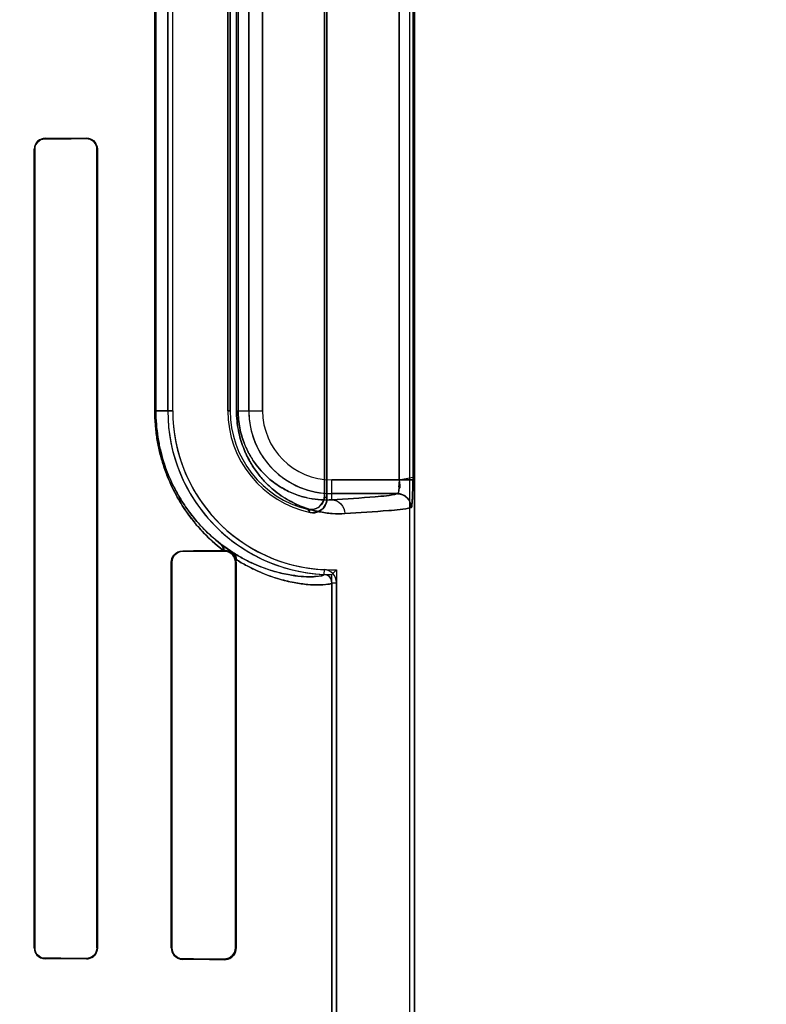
# Model space of a CAD drawing. Header units: millimetres. Extents: x 0 to 297, y 0 to 210.
# Tile 311 of 405: x 240.951 to 241.086, y 157.499 to 157.677. Entities that reach past the tile are written whole.
import ezdxf

# ---------------------------------------------------------------- set-up
doc = ezdxf.new("R2010")
doc.units = ezdxf.units.MM
doc.header["$LTSCALE"] = 16.335
doc.layers.get('0').update_dxf_attribs({"linetype": 'CONTINUOUS'})
for name, color, linetype in [('AXES_REF', 7, 'CONTINUOUS'), ('INTFCLR_1', 7, 'CONTINUOUS'), ('INTFCLR_72935', 7, 'CONTINUOUS')]:
    doc.layers.add(name, color=color, linetype=linetype)

msp = doc.modelspace()

# ---------------------------------------------------------------- linework, layer by layer
at = {"color": 7, "linetype": 'Continuous'}
for radius in [4.8479140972, 4.8475, 4.8164570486]:
    msp.add_circle((241.5069109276, 154.9564782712), radius, dxfattribs=at)
msp.add_arc((241.5069109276, 154.9564782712), 4.8, 278.2771290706, 261.7228709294, dxfattribs=at)
at = {"layer": 'AXES_REF', "color": 9, "linetype": 'Continuous'}
msp.add_circle((241.5069109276, 154.9564782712), 2.9642884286, dxfattribs=at)
at = {"layer": 'AXES_REF', "color": 7, "linetype": 'Continuous'}
msp.add_arc((241.5069109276, 154.9564782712), 4.91, 113.0826119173, 66.9173880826, dxfattribs=at)
at = {"layer": 'AXES_REF', "color": 9, "linetype": 'Continuous'}
msp.add_arc((241.5069109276, 154.9564782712), 4.4222561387, 94.4118118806, 85.5881881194, dxfattribs=at)
at = {"layer": 'INTFCLR_1', "color": 6, "linetype": 'Continuous'}
for p, q in [((241.0216655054, 158.0414795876), (241.0216655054, 156.7064711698)), ((241.0225471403, 158.0414711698), (241.0225471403, 156.7064711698)), ((241.0066655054, 157.7424883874), (241.0066655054, 157.5904539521)), ((241.0062280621, 157.5910024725), (241.0062280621, 157.7419398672)), ((240.9778066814, 157.7264711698), (240.9778066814, 157.6064711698)), ((240.9786883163, 157.6064711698), (240.9786883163, 157.7264711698)), ((240.9886883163, 157.6064711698), (240.9886883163, 157.7264711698)), ((240.9891257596, 157.7264711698), (240.9891257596, 157.6064711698)), ((240.9535756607, 157.6539711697), (240.9535756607, 157.5089711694)), ((240.953657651, 157.6539711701), (240.953657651, 157.5089711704)), ((240.9649322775, 157.5089711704), (240.9649322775, 157.6539711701)), ((240.9650229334, 157.5089711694), (240.9650229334, 157.6539711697)), ((240.9878559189, 157.5811241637), (240.9880211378, 157.5811255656)), ((240.9784390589, 157.5789711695), (240.9784390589, 157.5089711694)), ((240.9785428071, 157.5789711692), (240.9785428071, 157.5089711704)), ((240.9900678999, 157.5089711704), (240.9900678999, 157.5789711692)), ((240.9901946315, 157.5789711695), (240.9901209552, 157.5795296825)), ((240.9901946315, 157.5089711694), (240.9901946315, 157.5789711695)), ((241.0075471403, 157.5752665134), (241.0075471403, 156.9726758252)), ((241.0084287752, 156.9726758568), (241.0084287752, 157.5752665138))]:
    msp.add_line(p, q, dxfattribs=at)
at = {"layer": 'INTFCLR_1', "color": 9, "linetype": 'Continuous'}
for p, q in [((241.0197611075, 157.5939279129), (241.0197611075, 157.7390144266)), ((241.0222584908, 157.7390144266), (241.0222584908, 157.5939279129)), ((240.9754464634, 157.6064711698), (240.9754464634, 157.7264711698)), ((240.9756308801, 157.7264711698), (240.9756308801, 157.6064711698)), ((240.9902769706, 157.6064711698), (240.9902769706, 157.7264711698)), ((240.9905691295, 157.7264711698), (240.9905691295, 157.6064711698)), ((240.9925042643, 157.7264711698), (240.9925042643, 157.6064711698)), ((240.9950038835, 157.6064711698), (240.9950038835, 157.7264711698)), ((240.9555211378, 157.6558421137), (240.9555211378, 157.6559256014)), ((240.9630211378, 157.6559624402), (240.9630211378, 157.6558737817)), ((240.9535756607, 157.6539711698), (240.953657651, 157.6539711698)), ((240.9649322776, 157.6539711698), (240.9650229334, 157.6539711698)), ((240.9754464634, 157.6064711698), (240.9786883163, 157.6064711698)), ((240.9891257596, 157.6064711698), (240.9886883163, 157.6064711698)), ((240.9902769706, 157.6064711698), (240.9950038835, 157.6064711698)), ((241.0075471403, 157.5903060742), (241.0075471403, 157.5939279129)), ((241.0197611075, 157.5939279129), (241.0075471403, 157.5939279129)), ((241.0075471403, 157.5914282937), (241.0194918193, 157.5914282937)), ((240.9805211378, 157.5809603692), (240.9805211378, 157.5810676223)), ((240.9880211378, 157.5811255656), (240.9880211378, 157.5810047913)), ((240.9784390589, 157.5789711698), (240.9785428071, 157.5789711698)), ((240.9900678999, 157.5789711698), (240.9901946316, 157.5789711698)), ((241.0061615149, 157.5776456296), (241.0061191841, 157.5767650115)), ((241.0075471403, 157.5752666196), (241.0084287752, 157.5752666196)), ((240.953657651, 157.5089711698), (240.9535756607, 157.5089711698)), ((240.9650229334, 157.5089711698), (240.9649322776, 157.5089711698)), ((240.9785428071, 157.5089711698), (240.9784390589, 157.5089711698)), ((240.9901946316, 157.5089711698), (240.9900678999, 157.5089711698)), ((240.9555211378, 157.5070167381), (240.9555211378, 157.5071002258)), ((240.9630211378, 157.5070685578), (240.9630211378, 157.5069798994)), ((240.9805211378, 157.5068747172), (240.9805211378, 157.5069819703)), ((240.9880211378, 157.5069375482), (240.9880211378, 157.5068167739))]:
    msp.add_line(p, q, dxfattribs=at)
at = {"layer": 'INTFCLR_1', "color": 7, "linetype": 'Continuous'}
for p, q in [((241.0197611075, 157.5939279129), (241.0222595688, 157.5944109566)), ((241.0222584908, 157.5939279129), (241.0197611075, 157.5939279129)), ((240.9875904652, 157.5821522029), (240.9896765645, 157.5806988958)), ((240.9895802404, 157.5807590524), (240.9881236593, 157.5817499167)), ((240.9880211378, 157.5811255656), (240.9885889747, 157.5810544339)), ((240.9886330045, 157.580914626), (240.9880211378, 157.5810047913)), ((240.9880211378, 157.5069375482), (240.9886337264, 157.5070279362))]:
    msp.add_line(p, q, dxfattribs=at)
at = {"layer": 'INTFCLR_1', "color": 6, "linetype": 'Continuous'}
for centre, radius, start, end in [((241.0075471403, 157.6064711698), 0.0297404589, 179.9999999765, 267.2479465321), ((241.0075471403, 157.6064711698), 0.028858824, 180.0000016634, 267.2480109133), ((241.0075471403, 157.6064711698), 0.018858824, 180.0000025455, 258.1110820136), ((241.0075471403, 157.6064711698), 0.0184213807, 179.9999997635, 256.164763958), ((241.0060470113, 157.5752666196), 0.0015001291, 0, 87.24365361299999), ((241.0060470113, 157.5752666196), 0.002381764, 359.9999793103, 87.2436560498)]:
    msp.add_arc(centre, radius, start, end, dxfattribs=at)
at = {"layer": 'INTFCLR_1', "color": 9, "linetype": 'Continuous'}
for centre, radius, start, end in [((241.0075471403, 157.6064711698), 0.0150428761, 179.9999999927, 270.0000000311), ((241.0075471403, 157.6064711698), 0.0125432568, 180.0000002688, 269.9999999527), ((241.0387395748, 157.6164816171), 0.0413059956, 218.0856596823, 219.0588532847), ((241.0388981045, 157.6208289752), 0.0481478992, 222.0440527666, 222.9598197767), ((241.0176173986, 157.6212831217), 0.04932388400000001, 232.2612424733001, 232.4993335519)]:
    msp.add_arc(centre, radius, start, end, dxfattribs=at)
at = {"layer": 'INTFCLR_1', "color": 6, "linetype": 'Continuous'}
for centre, major_axis, start_param, end_param in [((240.7467711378, 157.6564711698), (0.2607760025, 0), -0.642674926, -0.5930216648), ((240.7467711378, 157.6564711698), (0.2757760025, 0), -0.7121557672, -0.6694696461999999), ((240.7467711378, 157.5814711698), (0.2607760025, 0), -0.4592997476, -0.3911010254), ((240.7467711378, 157.5814711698), (0.2757760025, 0), -0.5593349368, -0.5057648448), ((240.7467711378, 157.5064711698), (0.2757760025, 0), 0.6694696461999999, 0.7121557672), ((240.7467711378, 157.5064711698), (0.2607760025, 0), 0.5930216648, 0.642674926), ((240.7467711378, 157.5064711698), (0.2757760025, 0), 0.5057648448, 0.5593349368), ((240.7467711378, 157.5064711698), (0.2607760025, 0), 0.3894356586, 0.4592997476)]:
    msp.add_ellipse(centre, major_axis=major_axis, ratio=0.0034906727, start_param=start_param, end_param=end_param, dxfattribs=at)
for points, knots in [([(240.9555211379, 157.6559256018), (240.9550399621, 157.6559233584), (240.9540089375, 157.6555227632), (240.9535756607, 157.6544843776), (240.9535756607, 157.6539711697)], [0, 0, 0, 0, 0.4838962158, 1, 1, 1, 1]), ([(240.9555211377, 157.6558421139), (240.9550749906, 157.6558403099), (240.9540900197, 157.6554737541), (240.953657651, 157.6544770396), (240.953657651, 157.6539711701)], [0, 0, 0, 0, 0.4686358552, 1, 1, 1, 1]), ([(240.9650229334, 157.6539711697), (240.9650229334, 157.6544213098), (240.9646628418, 157.6554722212), (240.9635890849, 157.6559653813), (240.9630211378, 157.6559624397)], [0, 0, 0, 0, 0.4421397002, 1, 1, 1, 1]), ([(240.9649322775, 157.6539711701), (240.9649322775, 157.6544213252), (240.9645660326, 157.655428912), (240.9635439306, 157.6558760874), (240.9630211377, 157.6558737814)], [0, 0, 0, 0, 0.4626688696, 1, 1, 1, 1]), ([(241.0031420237, 157.5885842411), (241.0036654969, 157.5884553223), (241.0052260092, 157.5885422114), (241.0062280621, 157.5900980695), (241.0062280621, 157.5910024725)], [0, 0, 0, 0, 0.3734727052, 1, 1, 1, 1]), ([(241.0066655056, 157.5904539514), (241.0066655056, 157.5899243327), (241.0062227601, 157.5884593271), (241.0045317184, 157.5878337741), (241.0036619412, 157.5880168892)], [0, 0, 0, 0, 0.3733751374, 1, 1, 1, 1]), ([(241.0219867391, 157.5889286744), (241.0219860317, 157.5895660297), (241.0214540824, 157.5908923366), (241.0201283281, 157.5914275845), (241.0194918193, 157.5914282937)], [0, 0, 0, 0, 0.5003322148, 1, 1, 1, 1]), ([(240.9784390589, 157.5789711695), (240.9784390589, 157.5794351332), (240.9788053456, 157.580531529), (240.9799213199, 157.5810633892), (240.9805211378, 157.5810676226)], [0, 0, 0, 0, 0.4361394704, 1, 1, 1, 1]), ([(240.9805211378, 157.5809603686), (240.9800695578, 157.5809578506), (240.9790281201, 157.5805921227), (240.9785428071, 157.5795302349), (240.9785428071, 157.5789711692)], [0, 0, 0, 0, 0.4468271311, 1, 1, 1, 1]), ([(240.9535756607, 157.5089711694), (240.9535756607, 157.5085127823), (240.9539458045, 157.5074841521), (240.9549855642, 157.5070192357), (240.9555211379, 157.5070167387)], [0, 0, 0, 0, 0.4611695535, 1, 1, 1, 1]), ([(240.953657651, 157.5089711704), (240.953657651, 157.508517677), (240.9540286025, 157.5075298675), (240.9550224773, 157.5071022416), (240.9555211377, 157.5071002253)], [0, 0, 0, 0, 0.4762796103, 1, 1, 1, 1]), ([(240.9649322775, 157.5089711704), (240.9649322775, 157.5085211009), (240.9645661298, 157.5075135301), (240.9635440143, 157.5070662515), (240.9630211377, 157.5070685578)], [0, 0, 0, 0, 0.4625818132, 1, 1, 1, 1]), ([(240.9630211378, 157.5069798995), (240.963472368, 157.5069775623), (240.9645253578, 157.5073332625), (240.9650229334, 157.5084042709), (240.9650229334, 157.5089711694)], [0, 0, 0, 0, 0.4431989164, 1, 1, 1, 1]), ([(240.9784390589, 157.5089711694), (240.9784390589, 157.5085072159), (240.978805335, 157.5074108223), (240.9799213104, 157.5068789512), (240.9805211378, 157.5068747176)], [0, 0, 0, 0, 0.4361302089, 1, 1, 1, 1]), ([(240.9785428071, 157.5089711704), (240.9785428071, 157.5084709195), (240.9789577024, 157.507418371), (240.9800097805, 157.506984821), (240.9805211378, 157.5069819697)], [0, 0, 0, 0, 0.4945066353, 1, 1, 1, 1]), ([(240.9880211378, 157.5068167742), (240.9885053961, 157.5068126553), (240.9896474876, 157.5071897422), (240.9901946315, 157.5083517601), (240.9901946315, 157.5089711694)], [0, 0, 0, 0, 0.4387807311, 1, 1, 1, 1])]:
    msp.add_open_spline(points, degree=3, knots=knots, dxfattribs=at)
at = {"layer": 'INTFCLR_1', "color": 9, "linetype": 'Continuous'}
for points, knots in [([(240.9754464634, 157.6064711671), (240.9754464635, 157.6056208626), (240.9755132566, 157.6039374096), (240.9758068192, 157.6014645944), (240.9762714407, 157.599106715), (240.9768791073, 157.5968918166), (240.9775975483, 157.5948435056), (240.9786366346, 157.5924060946), (240.9798207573, 157.5902015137), (240.9811094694, 157.5882261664), (240.9823571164, 157.586516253), (240.9844693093, 157.5840223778), (240.9864926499, 157.5821766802), (240.987855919, 157.5811241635)], [0, 0, 0, 0, 0.08732251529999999, 0.1728039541, 0.2554867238, 0.3338858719, 0.4084736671, 0.4782224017, 0.6058524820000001, 0.6647717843, 0.7203508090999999, 0.8231280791, 1, 1, 1, 1]), ([(240.9756308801, 157.6064711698), (240.9756308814, 157.6056590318), (240.975694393, 157.6040512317), (240.9759735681, 157.6016895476), (240.9764154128, 157.5994376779), (240.9769932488, 157.5973225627), (240.9776764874, 157.5953666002), (240.9786643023, 157.5930398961), (240.9797901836, 157.5909354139), (240.981015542, 157.5890499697), (240.9822014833, 157.5874186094), (240.9837067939, 157.5856353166), (240.9855533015, 157.5838096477), (240.9868117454, 157.5827544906), (240.9874281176, 157.5822773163)], [0, 0, 0, 0, 0.08744343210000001, 0.1730341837, 0.2558124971, 0.3342917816, 0.4089208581, 0.4787112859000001, 0.6063112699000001, 0.6652117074, 0.7207350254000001, 0.8233861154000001, 0.9160714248, 1, 1, 1, 1]), ([(240.9902769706, 157.6064711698), (240.9902769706, 157.6058645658), (240.9903353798, 157.6046673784), (240.9905888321, 157.60293095), (240.9909810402, 157.6013070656), (240.991479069, 157.5998221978), (240.9920542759, 157.5984788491), (240.9928675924, 157.5969155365), (240.9939729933, 157.5952356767), (240.9954131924, 157.593548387), (240.9968741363, 157.5921792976), (240.99833254, 157.591067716), (241.0001873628, 157.5899111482), (241.0024523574, 157.5888690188), (241.0051039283, 157.5881163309), (241.0075817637, 157.5877760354), (241.0091737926, 157.5877645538), (241.0099327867, 157.5878064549)], [0, 0, 0, 0, 0.060042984, 0.1184181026, 0.1734493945, 0.22517713, 0.2732606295, 0.3179414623, 0.3994792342, 0.4716692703, 0.5370373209, 0.5972913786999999, 0.6528779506, 0.7531551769, 0.8428840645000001, 0.9247587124, 1, 1, 1, 1]), ([(240.9905691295, 157.6064711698), (240.9905691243, 157.6059424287), (240.990619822, 157.6048989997), (240.9908397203, 157.6033858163), (240.9911800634, 157.6019709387), (240.9917362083, 157.6003058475), (240.9925840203, 157.5985015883), (240.9937737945, 157.5966880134), (240.9950218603, 157.5952224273), (240.9962866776, 157.594035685), (240.9975487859, 157.5930740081), (240.9991515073, 157.5920764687), (241.0011072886, 157.591181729), (241.0033939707, 157.5905426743), (241.0055271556, 157.5902628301), (241.0068955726, 157.5902643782), (241.0075471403, 157.5903060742)], [0, 0, 0, 0, 0.0604434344, 0.1191979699, 0.174553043, 0.226568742, 0.3196855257, 0.4015022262, 0.4738229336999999, 0.5392349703, 0.599401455, 0.6549095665, 0.7547931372, 0.8440475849, 0.9253631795, 1, 1, 1, 1]), ([(241.0194918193, 157.5914282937), (241.0181793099, 157.5910695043), (241.0141572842, 157.5907636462), (241.0101836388, 157.5904529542), (241.0075471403, 157.5903060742)], [0, 0, 0, 0, 0.3400599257, 1, 1, 1, 1]), ([(241.0075471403, 157.5903060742), (241.0081593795, 157.5903027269), (241.009443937, 157.5897373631), (241.0099296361, 157.5884390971), (241.0099327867, 157.5878064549)], [0, 0, 0, 0, 0.4918058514, 1, 1, 1, 1]), ([(241.0099327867, 157.5878064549), (241.0125933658, 157.5879533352), (241.0166034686, 157.5882641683), (241.0206616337, 157.5885696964), (241.0219867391, 157.5889286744)], [0, 0, 0, 0, 0.6599704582, 1, 1, 1, 1]), ([(240.9895802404, 157.5807590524), (240.9902218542, 157.5803474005), (240.9914783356, 157.5796093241), (240.9938664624, 157.5784368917), (240.9961357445, 157.5775881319), (240.9982501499, 157.577017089), (240.9999939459, 157.5766473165), (241.0018120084, 157.5764004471), (241.00387693, 157.5763029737), (241.0050071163, 157.5764265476), (241.0061083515, 157.5765540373), (241.0061191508, 157.5767650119)], [0, 0, 0, 0, 0.1309097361, 0.2499119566, 0.4566207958, 0.545453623, 0.6261618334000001, 0.7616611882, 0.8653888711, 0.9637226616, 1, 1, 1, 1]), ([(240.9901209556, 157.5795296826), (240.990795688, 157.5790980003), (240.9921183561, 157.578321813), (240.9946320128, 157.5770875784), (240.9970239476, 157.5761920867), (240.9992501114, 157.5755860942), (241.0010891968, 157.575192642), (241.0030007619, 157.5749277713), (241.0051900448, 157.574808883), (241.0063490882, 157.5749431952), (241.0075471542, 157.575045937), (241.0075471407, 157.5752665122)], [0, 0, 0, 0, 0.130594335, 0.2497118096, 0.4563154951, 0.5455004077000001, 0.6260483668, 0.7617518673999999, 0.8656841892, 0.9640379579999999, 1, 1, 1, 1])]:
    msp.add_open_spline(points, degree=3, knots=knots, dxfattribs=at)
at = {"layer": 'INTFCLR_1', "color": 7, "linetype": 'Continuous'}
for points, knots in [([(241.0222595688, 157.5944109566), (241.02226101, 157.5940889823), (241.0222568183, 157.5932974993), (241.0222495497, 157.5922144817), (241.0222176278, 157.5912175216), (241.0222041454, 157.5902825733), (241.0220641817, 157.589668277), (241.0221222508, 157.5889653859), (241.0219867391, 157.5889286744)], [0, 0, 0, 0, 0.1755373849, 0.4319359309, 0.5881395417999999, 0.7249066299, 0.9234579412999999, 1, 1, 1, 1]), ([(241.0219867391, 157.5889286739), (241.0221038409, 157.5895140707), (241.0222313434, 157.5907165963), (241.0222478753, 157.5923894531), (241.0222584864, 157.5934666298), (241.0222584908, 157.5939279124)], [0, 0, 0, 0, 0.3551246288, 0.7239401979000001, 1, 1, 1, 1]), ([(240.9901985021, 157.5792953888), (240.9901787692, 157.5794485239), (240.989939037, 157.5800693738), (240.9892629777, 157.5809253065), (240.9883759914, 157.581128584), (240.9880211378, 157.5811255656)], [0, 0, 0, 0, 0.1523045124, 0.6499525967, 1, 1, 1, 1]), ([(240.9900678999, 157.5789711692), (240.9900676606, 157.5794709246), (240.9896552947, 157.5805561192), (240.9885629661, 157.5810012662), (240.9880211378, 157.5810047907)], [0, 0, 0, 0, 0.4797981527, 1, 1, 1, 1]), ([(240.9880211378, 157.5069375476), (240.9885137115, 157.5069413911), (240.989595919, 157.5073280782), (240.9900700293, 157.5084222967), (240.9900678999, 157.5089711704)], [0, 0, 0, 0, 0.4729760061, 1, 1, 1, 1])]:
    msp.add_open_spline(points, degree=3, knots=knots, dxfattribs=at)
at = {"layer": 'INTFCLR_1', "color": 6, "linetype": 'Continuous'}
msp.add_open_spline([(241.0194918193, 157.5914282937), (241.0199703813, 157.5914932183), (241.0197483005, 157.5923718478), (241.0197453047, 157.5928547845)], degree=3, dxfattribs=at)
at = {"layer": 'INTFCLR_1', "color": 9, "linetype": 'Continuous'}
for points in [[(240.987855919, 157.5811241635), (240.9879018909, 157.581531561), (240.987740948, 157.5820123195), (240.9874281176, 157.5822773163)], [(240.9880211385, 157.5811255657), (240.9880349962, 157.5814964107), (240.987875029, 157.5819139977), (240.9875904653, 157.5821522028)]]:
    msp.add_open_spline(points, degree=3, dxfattribs=at)
at = {"layer": 'INTFCLR_1', "color": 7, "linetype": 'Continuous'}
for points in [[(240.9885889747, 157.5810544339), (240.9890790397, 157.5809252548), (240.989696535, 157.5806626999), (240.9898279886, 157.5801732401)], [(240.9900678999, 157.5789711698), (240.9900679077, 157.5794655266), (240.9899995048, 157.5802065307), (240.9895270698, 157.5803521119)], [(240.9901209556, 157.5795296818), (240.990158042, 157.5799758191), (240.9899451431, 157.5804997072), (240.9895802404, 157.5807590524)], [(240.9896765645, 157.5806988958), (240.9900839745, 157.5804105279), (240.9902928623, 157.5797855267), (240.9901985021, 157.5792953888)], [(240.9886337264, 157.5070279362), (240.989073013, 157.50716348), (240.9897356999, 157.5073975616), (240.9897356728, 157.5078572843)]]:
    msp.add_open_spline(points, degree=3, dxfattribs=at)
at = {"layer": 'INTFCLR_72935', "color": 6, "linetype": 'Continuous'}
for p, q in [((241.0216655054, 158.0414880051), (241.0216655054, 156.7064711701)), ((241.0225471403, 156.7064711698), (241.0225471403, 158.0414711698)), ((241.0066655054, 157.5904539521), (241.0066655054, 157.7424883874)), ((241.0062280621, 157.7419398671), (241.0062280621, 157.5910024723)), ((240.9778066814, 157.6064711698), (240.9778066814, 157.7264711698)), ((240.9786883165, 157.6064711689), (240.9786883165, 157.7264711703)), ((240.9886883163, 157.7264711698), (240.9886883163, 157.6064711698)), ((240.9891257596, 157.6064711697), (240.9891257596, 157.7264711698)), ((240.9535756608, 157.5089711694), (240.9535756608, 157.6539711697)), ((240.9536576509, 157.5089711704), (240.9536576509, 157.6539711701)), ((240.9649322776, 157.6539711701), (240.9649322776, 157.5089711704)), ((240.9650229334, 157.6539711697), (240.9650229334, 157.5089711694)), ((240.9880211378, 157.5811255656), (240.9878559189, 157.5811241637)), ((240.9784390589, 157.5089711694), (240.9784390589, 157.5789711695)), ((240.978542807, 157.5089711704), (240.978542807, 157.5789711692)), ((240.9900678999, 157.5789711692), (240.9900678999, 157.5089711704)), ((240.9901946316, 157.5789711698), (240.9901209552, 157.5795296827)), ((240.9901946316, 157.5789711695), (240.9901946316, 157.5089711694)), ((241.0075471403, 157.576730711), (241.0084287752, 157.5776258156)), ((241.0075471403, 156.9712116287), (241.0075471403, 157.5767307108)), ((241.008428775, 157.577625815), (241.008428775, 156.9703165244))]:
    msp.add_line(p, q, dxfattribs=at)
at = {"layer": 'INTFCLR_72935', "color": 9, "linetype": 'Continuous'}
for p, q in [((241.0197611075, 157.7390144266), (241.0197611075, 157.5939279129)), ((241.0222584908, 157.7390144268), (241.0222584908, 157.5939279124)), ((240.9754464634, 157.6064711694), (240.9754464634, 157.7264711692)), ((240.9756308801, 157.6064711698), (240.9756308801, 157.7264711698)), ((240.9902769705, 157.6064711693), (240.9902769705, 157.72647117)), ((240.9905691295, 157.6064711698), (240.9905691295, 157.7264711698)), ((240.9925042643, 157.6064711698), (240.9925042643, 157.7264711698)), ((240.9950038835, 157.7264711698), (240.9950038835, 157.6064711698)), ((240.9555211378, 157.6559256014), (240.9555211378, 157.6558421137)), ((240.9630211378, 157.6558737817), (240.9630211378, 157.6559624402)), ((240.953657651, 157.6539711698), (240.9535756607, 157.6539711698)), ((240.9650229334, 157.6539711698), (240.9649322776, 157.6539711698)), ((240.9786883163, 157.6064711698), (240.9754464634, 157.6064711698)), ((240.9886883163, 157.6064711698), (240.9891257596, 157.6064711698)), ((240.9902769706, 157.6064711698), (240.9950038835, 157.6064711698)), ((241.0075471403, 157.5903060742), (241.0075471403, 157.5939279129)), ((241.0075471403, 157.5939279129), (241.0222584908, 157.5939279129)), ((241.0194918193, 157.5914282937), (241.0075471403, 157.5914282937)), ((240.9805211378, 157.5810676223), (240.9805211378, 157.5809603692)), ((240.9880211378, 157.5810047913), (240.9880211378, 157.5811255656)), ((240.9785428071, 157.5789711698), (240.9784390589, 157.5789711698)), ((240.9901946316, 157.5789711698), (240.9900678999, 157.5789711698)), ((240.9535756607, 157.5089711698), (240.953657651, 157.5089711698)), ((240.9649322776, 157.5089711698), (240.9650229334, 157.5089711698)), ((240.9784390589, 157.5089711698), (240.9785428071, 157.5089711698)), ((240.9900678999, 157.5089711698), (240.9901946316, 157.5089711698)), ((240.9555211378, 157.5071002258), (240.9555211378, 157.5070167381)), ((240.9630211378, 157.5069798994), (240.9630211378, 157.5070685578)), ((240.9805211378, 157.5069819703), (240.9805211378, 157.5068747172)), ((240.9880211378, 157.5068167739), (240.9880211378, 157.5069375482))]:
    msp.add_line(p, q, dxfattribs=at)
at = {"layer": 'INTFCLR_72935', "color": 7, "linetype": 'Continuous'}
for p, q in [((240.9630211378, 157.6558737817), (240.9636329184, 157.6557756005)), ((240.9875904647, 157.5821522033), (240.9889613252, 157.5811545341)), ((240.989686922, 157.5806915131), (240.9875904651, 157.5821522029)), ((240.9880211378, 157.5810047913), (240.9886337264, 157.5809144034)), ((240.9636303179, 157.5071658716), (240.9630211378, 157.5070685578)), ((240.9886330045, 157.5070277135), (240.9880211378, 157.5069375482))]:
    msp.add_line(p, q, dxfattribs=at)
at = {"layer": 'INTFCLR_72935', "color": 6, "linetype": 'Continuous'}
for radius, start, end in [(0.0297404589, 180.0000000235, 270), (0.028858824, 180.0000016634, 271.7506536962), (0.018858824, 180.0000025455, 258.1110820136), (0.0184213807, 180.0000001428, 256.1647639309)]:
    msp.add_arc((241.0075471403, 157.6064711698), radius, start, end, dxfattribs=at)
at = {"layer": 'INTFCLR_72935', "color": 9, "linetype": 'Continuous'}
for centre, radius, start, end in [((241.0075471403, 157.6064711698), 0.0150428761, 180.0000000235, 269.9999999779), ((241.0075471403, 157.6064711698), 0.0125432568, 180.0000002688, 269.9999999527), ((241.0387395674, 157.616481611), 0.041305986, 218.0856592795, 219.0588531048), ((241.0388980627, 157.6208289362), 0.0481478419, 222.0440516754, 222.9598197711), ((241.0176173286, 157.6212830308), 0.0493237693, 232.2612423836, 232.4993337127)]:
    msp.add_arc(centre, radius, start, end, dxfattribs=at)
at = {"layer": 'INTFCLR_72935', "color": 6, "linetype": 'Continuous'}
for centre, major_axis, start_param, end_param in [((240.7467711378, 157.6564711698), (0.2607760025, 0), -0.642674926, -0.5930216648), ((240.7467711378, 157.6564711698), (0.2757760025, 0), -0.7121557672, -0.6694696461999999), ((240.7467711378, 157.5814711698), (0.2607760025, 0), -0.4592997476, -0.3911010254), ((240.7467711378, 157.5814711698), (0.2757760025, 0), -0.5593349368, -0.5057648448), ((240.7467711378, 157.5064711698), (0.2757760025, 0), 0.6694696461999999, 0.7121557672), ((240.7467711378, 157.5064711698), (0.2607760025, 0), 0.5930216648, 0.642674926), ((240.7467711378, 157.5064711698), (0.2757760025, 0), 0.5057648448, 0.5593349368), ((240.7467711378, 157.5064711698), (0.2607760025, 0), 0.3894356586, 0.4592997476)]:
    msp.add_ellipse(centre, major_axis=major_axis, ratio=0.0034906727, start_param=start_param, end_param=end_param, dxfattribs=at)
for points, knots in [([(240.9555211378, 157.6559256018), (240.9550516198, 157.6559234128), (240.9540227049, 157.6555360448), (240.9535756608, 157.6544958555), (240.9535756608, 157.6539711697)], [0, 0, 0, 0, 0.4722580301, 1, 1, 1, 1]), ([(240.9536576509, 157.6539711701), (240.9536576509, 157.6544246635), (240.9540286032, 157.6554124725), (240.9550224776, 157.6558400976), (240.9555211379, 157.6558421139)], [0, 0, 0, 0, 0.4762796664, 1, 1, 1, 1]), ([(240.9630211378, 157.6559624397), (240.963472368, 157.6559647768), (240.9645253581, 157.6556090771), (240.9650229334, 157.6545380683), (240.9650229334, 157.6539711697)], [0, 0, 0, 0, 0.4431988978, 1, 1, 1, 1]), ([(241.0062280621, 157.5910024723), (241.0062280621, 157.5904633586), (241.0057705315, 157.5889688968), (241.0040201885, 157.5883679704), (241.0031420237, 157.5885842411)], [0, 0, 0, 0, 0.3734722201, 1, 1, 1, 1]), ([(241.0036619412, 157.5880168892), (241.0041801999, 157.5879077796), (241.0057049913, 157.5880392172), (241.0066655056, 157.5895651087), (241.0066655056, 157.5904539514)], [0, 0, 0, 0, 0.3733759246, 1, 1, 1, 1]), ([(240.9784390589, 157.5789711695), (240.9784390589, 157.5794351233), (240.978805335, 157.5805315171), (240.9799213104, 157.5810633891), (240.9805211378, 157.5810676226)], [0, 0, 0, 0, 0.4361303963, 1, 1, 1, 1]), ([(240.978542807, 157.5789711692), (240.978542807, 157.5794537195), (240.9789375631, 157.5805029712), (240.9799922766, 157.5809574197), (240.9805211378, 157.5809603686)], [0, 0, 0, 0, 0.4771019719, 1, 1, 1, 1]), ([(240.9535756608, 157.5089711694), (240.9535756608, 157.5084512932), (240.9540169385, 157.5074118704), (240.9550467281, 157.5070189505), (240.9555211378, 157.5070167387)], [0, 0, 0, 0, 0.5228611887, 1, 1, 1, 1]), ([(240.9555211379, 157.5071002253), (240.9550227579, 157.5071022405), (240.9540289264, 157.5075295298), (240.9536576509, 157.5085173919), (240.9536576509, 157.5089711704)], [0, 0, 0, 0, 0.5234232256, 1, 1, 1, 1]), ([(240.9650229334, 157.5089711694), (240.9650229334, 157.5084639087), (240.9645978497, 157.5074022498), (240.9635331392, 157.5069772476), (240.9630211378, 157.5069798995)], [0, 0, 0, 0, 0.4976711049, 1, 1, 1, 1]), ([(240.9784390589, 157.5089711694), (240.9784390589, 157.5085072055), (240.9788053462, 157.5074108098), (240.9799213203, 157.5068789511), (240.9805211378, 157.5068747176)], [0, 0, 0, 0, 0.4361398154, 1, 1, 1, 1]), ([(240.9805211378, 157.5069819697), (240.9800695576, 157.5069844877), (240.9790281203, 157.5073502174), (240.978542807, 157.5084121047), (240.978542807, 157.5089711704)], [0, 0, 0, 0, 0.4468272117, 1, 1, 1, 1]), ([(240.9901946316, 157.5089711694), (240.9901946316, 157.5085132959), (240.9898358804, 157.5073799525), (240.9886656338, 157.5068112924), (240.9880211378, 157.5068167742)], [0, 0, 0, 0, 0.4153451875, 1, 1, 1, 1])]:
    msp.add_open_spline(points, degree=3, knots=knots, dxfattribs=at)
at = {"layer": 'INTFCLR_72935', "color": 7, "linetype": 'Continuous'}
for points, knots in [([(240.9630211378, 157.6558737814), (240.9634792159, 157.6558674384), (240.9644890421, 157.6555099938), (240.9649348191, 157.6544862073), (240.9649322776, 157.6539711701)], [0, 0, 0, 0, 0.4707545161, 1, 1, 1, 1]), ([(241.0197611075, 157.5939279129), (241.0197611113, 157.5937670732), (241.0197586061, 157.5930886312), (241.0196906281, 157.5925929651), (241.0196433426, 157.5913046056), (241.0194615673, 157.5914124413)], [0, 0, 0, 0, 0.1889097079, 0.7517593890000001, 1, 1, 1, 1]), ([(241.0219561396, 157.5888970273), (241.0220546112, 157.5887797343), (241.0221425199, 157.5898226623), (241.0222016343, 157.5904416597), (241.0222499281, 157.5921862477), (241.0222584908, 157.5932958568), (241.0222584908, 157.5939279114)], [0, 0, 0, 0, 0.0908190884, 0.3065073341, 0.6251820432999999, 1, 1, 1, 1]), ([(241.0222584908, 157.5939279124), (241.0222584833, 157.593465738), (241.0222478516, 157.5923880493), (241.0222312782, 157.5907151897), (241.0221037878, 157.5895135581), (241.0219867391, 157.5889286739)], [0, 0, 0, 0, 0.2765932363, 0.6451819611, 1, 1, 1, 1]), ([(241.0194615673, 157.5914124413), (241.0200995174, 157.591415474), (241.0214355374, 157.590877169), (241.0219591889, 157.5895387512), (241.0219561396, 157.5888970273)], [0, 0, 0, 0, 0.498525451, 1, 1, 1, 1]), ([(241.021986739, 157.5889286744), (241.0219860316, 157.5895660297), (241.0214540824, 157.5908923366), (241.0201283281, 157.5914275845), (241.0194918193, 157.5914282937)], [0, 0, 0, 0, 0.5003322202, 1, 1, 1, 1]), ([(240.9880211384, 157.5811255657), (240.988195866, 157.5811476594), (240.9891234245, 157.5811673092), (240.990028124, 157.5802695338), (240.9901209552, 157.5795296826)], [0, 0, 0, 0, 0.1910657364, 1, 1, 1, 1]), ([(240.9880211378, 157.5810047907), (240.9885137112, 157.5810009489), (240.9895959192, 157.5806142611), (240.9900700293, 157.579520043), (240.9900678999, 157.5789711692)], [0, 0, 0, 0, 0.4729758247, 1, 1, 1, 1]), ([(240.9901209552, 157.5795296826), (240.9901333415, 157.5795940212), (240.9903190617, 157.5797399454), (240.9900745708, 157.5802318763), (240.9898914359, 157.5805467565), (240.989686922, 157.5806915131)], [0, 0, 0, 0, 0.1454200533, 0.4438885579, 1, 1, 1, 1]), ([(240.9649322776, 157.5089711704), (240.9649324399, 157.5084603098), (240.9644952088, 157.50743646), (240.9634834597, 157.5070763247), (240.9630211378, 157.5070685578)], [0, 0, 0, 0, 0.5249030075, 1, 1, 1, 1]), ([(240.9900678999, 157.5089711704), (240.9900676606, 157.5084714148), (240.989655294, 157.5073862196), (240.988562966, 157.506941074), (240.9880211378, 157.5069375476)], [0, 0, 0, 0, 0.4797983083, 1, 1, 1, 1])]:
    msp.add_open_spline(points, degree=3, knots=knots, dxfattribs=at)
for points in [[(240.9636329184, 157.6557756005), (240.9641270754, 157.6556103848), (240.9647809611, 157.6552357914), (240.9647809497, 157.6547147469)], [(241.0197611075, 157.5939279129), (241.0197611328, 157.5933905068), (241.0202371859, 157.5923892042), (241.0197046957, 157.5923166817)], [(240.9880211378, 157.5811255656), (240.9885151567, 157.5811297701), (240.989289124, 157.5811050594), (240.9894172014, 157.5806279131)], [(240.9886337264, 157.5809144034), (240.9890730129, 157.5807788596), (240.9897356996, 157.5805447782), (240.9897356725, 157.5800850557)], [(240.9895802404, 157.5807590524), (240.989945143, 157.5804997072), (240.9901580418, 157.5799758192), (240.9901209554, 157.579529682)], [(240.9649322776, 157.5089711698), (240.9649322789, 157.5084339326), (240.9647593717, 157.5076807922), (240.964249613, 157.5075111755)], [(240.9900678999, 157.5089711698), (240.9900679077, 157.5084768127), (240.9899995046, 157.5077358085), (240.9895270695, 157.5075902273)]]:
    msp.add_open_spline(points, degree=3, dxfattribs=at)
at = {"layer": 'INTFCLR_72935', "color": 9, "linetype": 'Continuous'}
for points, knots in [([(240.9878559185, 157.581124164), (240.9864895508, 157.582179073), (240.9844691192, 157.584022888), (240.9819912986, 157.5869483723), (240.9804487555, 157.5891840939), (240.9792700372, 157.5912265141), (240.9784056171, 157.5929490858), (240.9776019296, 157.5948321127), (240.9768818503, 157.5968827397), (240.9762725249, 157.5991015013), (240.9758070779, 157.6014626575), (240.975513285, 157.603937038), (240.9754464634, 157.605620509), (240.9754464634, 157.6064711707)], [0, 0, 0, 0, 0.1772713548, 0.2792693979, 0.3933089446, 0.4556233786, 0.5213336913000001, 0.5911069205, 0.6657363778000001, 0.7443546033, 0.8271968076, 0.9126420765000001, 1, 1, 1, 1]), ([(240.9874281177, 157.5822773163), (240.9861289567, 157.583283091), (240.9842081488, 157.5850412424), (240.9818535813, 157.5878311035), (240.9803873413, 157.5899641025), (240.9792669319, 157.5919132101), (240.9784446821, 157.5935581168), (240.9776805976, 157.5953559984), (240.9769957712, 157.5973141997), (240.9764164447, 157.5994327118), (240.97597381, 157.6016876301), (240.9756944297, 157.6040508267), (240.9756308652, 157.6056586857), (240.9756308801, 157.6064711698)], [0, 0, 0, 0, 0.1769249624, 0.278775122, 0.3927213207, 0.4550635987, 0.5207678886, 0.5906272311, 0.6652884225, 0.7439890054, 0.8269364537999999, 0.9125076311, 1, 1, 1, 1]), ([(241.0099327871, 157.5878064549), (241.0091756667, 157.5877646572), (241.0075900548, 157.5877758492), (241.0051206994, 157.5881132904), (241.0024728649, 157.5888614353), (241.0002041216, 157.5899019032), (240.9983441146, 157.5910595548), (240.9968794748, 157.5921745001), (240.9954158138, 157.5935453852), (240.9939798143, 157.5952276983), (240.9928779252, 157.5968990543), (240.9920646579, 157.5984565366), (240.9914860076, 157.5998036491), (240.9909846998, 157.6012938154), (240.9905916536, 157.6029166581), (240.9903361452, 157.6046582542), (240.9902769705, 157.605857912), (240.9902769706, 157.6064711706)], [0, 0, 0, 0, 0.0750554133, 0.1564841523, 0.245985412, 0.3464640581, 0.4023384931, 0.4625915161, 0.5283646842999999, 0.6004622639, 0.6810443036, 0.725898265, 0.7742486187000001, 0.8260106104, 0.8813405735, 0.939298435, 1, 1, 1, 1]), ([(241.0075471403, 157.5903060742), (241.0068971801, 157.5902644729), (241.0055342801, 157.5902627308), (241.003408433, 157.5905401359), (241.0011249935, 157.5911752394), (240.9991659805, 157.5920685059), (240.9975588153, 157.5930669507), (240.9962912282, 157.5940315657), (240.9950239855, 157.5952199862), (240.9937793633, 157.5966815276), (240.9925913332, 157.5984892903), (240.9917428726, 157.6002886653), (240.9911832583, 157.601959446), (240.9908421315, 157.6033735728), (240.9906204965, 157.6048910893), (240.9905690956, 157.6059366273), (240.9905691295, 157.6064711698)], [0, 0, 0, 0, 0.0744526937, 0.1553255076, 0.2443501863, 0.344434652, 0.4002308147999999, 0.4603906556, 0.526222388, 0.598457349, 0.6793343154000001, 0.7728337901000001, 0.8249234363, 0.8805639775, 0.9388934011, 1, 1, 1, 1]), ([(241.0075471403, 157.5903060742), (241.0101836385, 157.5904529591), (241.0141572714, 157.5907636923), (241.0181793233, 157.5910694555), (241.0194918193, 157.5914282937)], [0, 0, 0, 0, 0.6599400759, 1, 1, 1, 1]), ([(241.0075471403, 157.5903060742), (241.0081593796, 157.5903027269), (241.0094439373, 157.5897373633), (241.0099296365, 157.5884390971), (241.0099327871, 157.5878064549)], [0, 0, 0, 0, 0.491805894, 1, 1, 1, 1]), ([(241.021986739, 157.5889286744), (241.0206616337, 157.5885696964), (241.0166034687, 157.5882641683), (241.0125933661, 157.5879533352), (241.0099327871, 157.5878064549)], [0, 0, 0, 0, 0.3400295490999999, 1, 1, 1, 1]), ([(241.0061191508, 157.5767650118), (241.0061143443, 157.5766568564), (241.0056566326, 157.5764914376), (241.0049533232, 157.5763888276), (241.0036096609, 157.5763158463), (241.0018141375, 157.5764014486), (240.9994525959, 157.5767218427), (240.9971708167, 157.5772800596), (240.9950951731, 157.577977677), (240.9933413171, 157.5786944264), (240.9914733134, 157.5796122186), (240.9902209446, 157.580347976), (240.9895802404, 157.5807590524)], [0, 0, 0, 0, 0.0185772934, 0.063820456, 0.1376183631, 0.2405104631, 0.3755780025, 0.5444934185, 0.6431442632, 0.7510623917, 0.8693748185, 1, 1, 1, 1]), ([(241.0075471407, 157.5752665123), (241.0075471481, 157.5751544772), (241.0070454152, 157.574996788), (241.0063228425, 157.5748925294), (241.0048961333, 157.5748285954), (241.0034430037, 157.5749046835), (241.0019841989, 157.5750678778), (241.0001402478, 157.5753673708), (240.9981125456, 157.5758660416), (240.9959271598, 157.5766026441), (240.9940799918, 157.5773584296), (240.9921131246, 157.5783248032), (240.990794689, 157.5790986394), (240.9901209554, 157.5795296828)], [0, 0, 0, 0, 0.0182521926, 0.0634691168, 0.1373072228, 0.240336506, 0.3039885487, 0.3756825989, 0.5448067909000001, 0.6432557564, 0.7512411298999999, 0.8696970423, 1, 1, 1, 1])]:
    msp.add_open_spline(points, degree=3, knots=knots, dxfattribs=at)
for points in [[(240.9874281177, 157.5822773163), (240.9877409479, 157.5820123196), (240.9879018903, 157.5815315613), (240.9878559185, 157.581124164)], [(240.9875904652, 157.5821522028), (240.9878750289, 157.5819139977), (240.9880349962, 157.5814964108), (240.9880211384, 157.5811255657)]]:
    msp.add_open_spline(points, degree=3, dxfattribs=at)
at = {"layer": 'INTFCLR_72935', "color": 6, "linetype": 'Continuous'}
msp.add_open_spline([(241.0075471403, 157.5752665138), (241.0075471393, 157.5757227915), (241.0073761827, 157.5764615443), (241.0069204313, 157.5764834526)], degree=3, dxfattribs=at)

doc.saveas('drawing.dxf')
